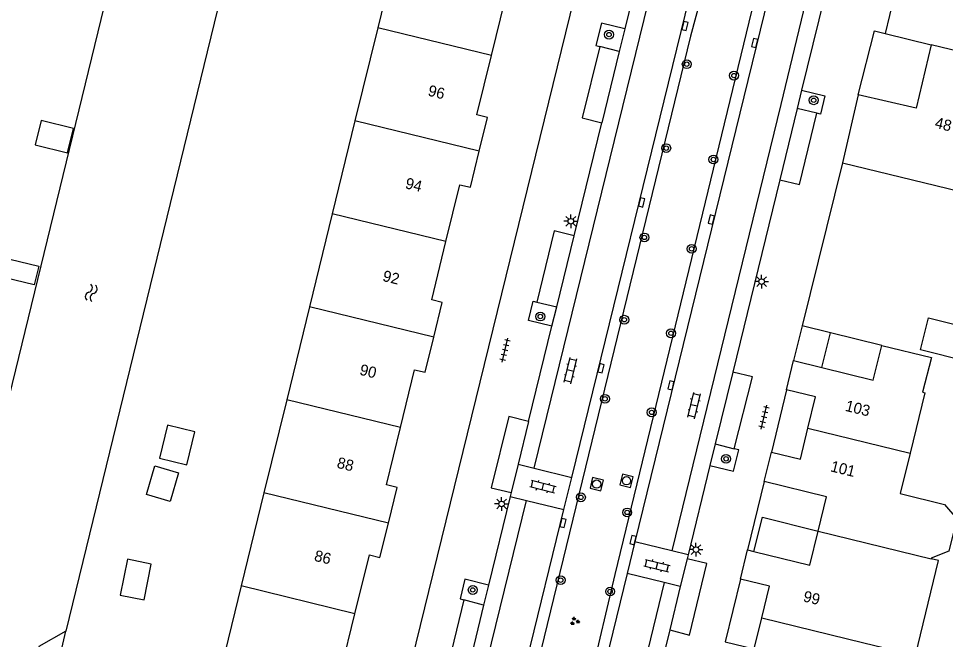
# Model space of a CAD drawing. Extents: x 128000 to 131008, y 398996 to 402500.
# Drawn here: x 128238.6 to 128322.4, y 399538.7 to 399594.8 of the extents above; entities that cross this region are included whole.
import ezdxf

# ---------------------------------------------------------------- set-up
doc = ezdxf.new("R2010")
doc.units = 0
for name, color, linetype in [('gg-afsc-muur', 7, 'Continuous'), ('gg-anno-huisnummerreeks BGT', 7, 'Continuous'), ('gg-bbg-gedigitaliseerde bebouwing', 7, 'Continuous'), ('gg-bbg-gedigitaliseerde bijgebouw', 7, 'Continuous'), ('gg-bbg-hoofdgebouw', 7, 'Continuous'), ('gg-bbg-luifel en loopbrug', 7, 'Continuous'), ('gg-bbg-tussenscheiding', 7, 'Continuous'), ('gg-knt-verharding', 7, 'Continuous'), ('gg-knt-verharding nz', 7, 'Continuous'), ('gg-kntw-beschoeiing', 7, 'Continuous'), ('gt-grn-groengrens NZ', 7, 'Continuous'), ('gt-grn-vlakafsluiter', 7, 'Continuous'), ('gt-grn-weggrens', 7, 'Continuous'), ('gt-symb-boom', 7, 'Continuous'), ('gt-symb-groenvak', 7, 'Continuous'), ('gt-symb-klinker verharding', 7, 'Continuous'), ('gt-symb-kolk', 7, 'Continuous'), ('gt-symb-lichtmast', 7, 'Continuous'), ('gt-symb-rioolschacht', 7, 'Continuous'), ('gt-symb-tegel verharding', 7, 'Continuous'), ('gt-symb-watersymbool', 7, 'Continuous')]:
    doc.layers.add(name, color=color, linetype=linetype)

# ---------------------------------------------------------------- blocks, each defined once
blk = doc.blocks.new('gt0-BOOM')
at = {"layer": 'gt-symb-boom'}
for radius in [0.4, 0.2]:
    blk.add_circle((0, 0), radius, dxfattribs=at)
blk = doc.blocks.new('gt0-TEG1')
at = {"layer": 'gt-symb-tegel verharding'}
for p, q in [((-1.125, 0), (1.125, 0)), ((-0.9, -0.25), (-0.9, 0.25)), ((-0.45, -0.25), (-0.45, 0.25)), ((0, -0.25), (0, 0.25)), ((0.45, -0.25), (0.45, 0.25)), ((0.9, -0.25), (0.9, 0.25))]:
    blk.add_line(p, q, dxfattribs=at)
blk = doc.blocks.new('gt0-KL1')
at = {"layer": 'gt-symb-klinker verharding'}
for p, q in [((-1.15, 0.3), (1.15, 0.3)), ((-1, -0.3), (-1, 0.3)), ((-0.5, 0.3), (-0.5, 0.45)), ((0, -0.3), (0, 0.3)), ((0.5, 0.3), (0.5, 0.45)), ((1, -0.3), (1, 0.3)), ((-1.15, -0.3), (1.15, -0.3)), ((-0.5, -0.45), (-0.5, -0.3)), ((0.5, -0.45), (0.5, -0.3))]:
    blk.add_line(p, q, dxfattribs=at)
blk = doc.blocks.new('gt0-KOLK')
at = {"layer": 'gt-symb-kolk'}
blk.add_lwpolyline([(0, 0), (0.375, 0), (0.375, 0.4), (-0.375, 0.4), (-0.375, 0), (0, 0)], dxfattribs=at)
blk = doc.blocks.new('gt0-LMAST')
at = {"layer": 'gt-symb-lichtmast'}
for p, q in [((-0.182, 0.173), (-0.447, 0.438)), ((-0.005, 0.246), (-0.005, 0.621)), ((0.172, 0.173), (0.437, 0.438)), ((-0.255, -0.004), (-0.63, -0.004)), ((-0.182, -0.181), (-0.447, -0.446)), ((-0.005, -0.254), (-0.005, -0.629)), ((0.437, -0.446), (0.172, -0.181)), ((0.245, -0.004), (0.62, -0.004))]:
    blk.add_line(p, q, dxfattribs=at)
blk.add_circle((-0.005, -0.004), 0.25, dxfattribs=at)
blk = doc.blocks.new('gt0-RS')
at = {"layer": 'gt-symb-rioolschacht'}
blk.add_lwpolyline([(-0.5, -0.5), (0.5, -0.5), (0.5, 0.5), (-0.5, 0.5)], close=True, dxfattribs=at)
blk.add_circle((0, 0), 0.375, dxfattribs=at)
blk = doc.blocks.new('gt0-GRVAK')
at = {"layer": 'gt-symb-groenvak'}
for p, q in [((-0.11, 0.189), (-0.228, 0.24)), ((-0.182, 0.153), (0.088, 0.153)), ((-0.091, 0.211), (-0.156, 0.322)), ((-0.047, 0.214), (-0.047, 0.393)), ((-0.004, 0.211), (0.061, 0.322)), ((0.015, 0.189), (0.133, 0.24)), ((0.262, -0.052), (0.197, 0.059)), ((0.305, -0.049), (0.305, 0.13)), ((0.349, -0.052), (0.414, 0.059)), ((-0.245, -0.228), (-0.363, -0.177)), ((-0.318, -0.264), (-0.047, -0.264)), ((-0.226, -0.206), (-0.291, -0.095)), ((-0.183, -0.203), (-0.183, -0.024)), ((-0.139, -0.206), (-0.074, -0.095)), ((-0.12, -0.228), (-0.002, -0.177)), ((0.243, -0.074), (0.125, -0.023)), ((0.17, -0.11), (0.441, -0.11)), ((0.368, -0.074), (0.486, -0.023))]:
    blk.add_line(p, q, dxfattribs=at)
blk = doc.blocks.new('gt0-WA')
at = {"layer": 'gt-symb-watersymbool'}
for centre, start, end in [((-0.323, 0.022), 28.07249, 151.92751), ((0.427, 0.422), 208.07248, 331.92751), ((-0.323, -0.428), 28.07249, 151.92751), ((0.427, -0.028), 208.07248, 331.92751)]:
    blk.add_arc(centre, 0.425, start, end, dxfattribs=at)

msp = doc.modelspace()

# ---------------------------------------------------------------- linework, layer by layer
at = {"layer": 'gg-afsc-muur'}
for p in [(128313.05, 399581.74), (128311.979, 399566.392)]:
    msp.add_line(p, (128309.416, 399567.023), dxfattribs=at)
at = {"layer": 'gg-bbg-gedigitaliseerde bebouwing'}
for p, q in [((128313.05, 399581.74), (128323.609, 399579.172)), ((128319.162, 399555.511), (128318.273, 399551.867))]:
    msp.add_line(p, q, dxfattribs=at)
for points in [[(128321.09, 399564.15), (128320.299, 399561.021), (128320.494, 399560.973), (128319.162, 399555.511)], [(128318.273, 399551.867), (128322.272, 399550.886), (128323.393, 399549.581), (128322.678, 399546.667), (128321.08, 399546.03), (128321.068, 399545.982)], [(128318.482, 399537.541), (128319.668, 399537.254), (128321.741, 399545.819), (128321.068, 399545.982)]]:
    msp.add_lwpolyline(points, dxfattribs=at)
at = {"layer": 'gg-bbg-gedigitaliseerde bijgebouw'}
msp.add_line((128328.559, 399562.746), (128320.108, 399564.834), dxfattribs=at)
for points in [[(128240.694, 399585.539), (128240.156, 399583.342), (128243.078, 399582.627), (128243.616, 399584.823), (128240.694, 399585.539)], [(128237.859, 399573.029), (128240.481, 399572.387), (128240.072, 399570.716), (128237.45, 399571.358), (128237.859, 399573.029)], [(128320.108, 399564.834), (128320.825, 399567.738), (128329.297, 399565.645)], [(128252.109, 399558.047), (128251.374, 399555.061), (128253.842, 399554.454), (128254.576, 399557.441), (128252.109, 399558.047)], [(128250.949, 399554.376), (128253.104, 399553.748), (128252.347, 399551.149), (128250.192, 399551.777), (128250.949, 399554.376)]]:
    msp.add_lwpolyline(points, dxfattribs=at)
at = {"layer": 'gg-bbg-hoofdgebouw'}
for p, q in [((128271.083, 399593.923), (128269.028, 399585.526)), ((128323.7, 399591.75), (128321.06, 399592.39)), ((128314.48, 399587.88), (128313.05, 399581.74)), ((128269.028, 399585.526), (128266.973, 399577.129)), ((128266.973, 399577.129), (128264.918, 399568.733)), ((128264.918, 399568.733), (128262.863, 399560.337)), ((128316.62, 399565.25), (128321.09, 399564.15)), ((128308.01, 399561.24), (128308.64, 399563.88)), ((128308.64, 399563.88), (128311.18, 399563.252)), ((128262.863, 399560.337), (128260.809, 399551.941)), ((128305.99, 399552.95), (128306.64, 399555.61)), ((128260.809, 399551.941), (128258.754, 399543.545)), ((128303.84, 399544.15), (128304.48, 399546.79)), ((128304.48, 399546.79), (128305.063, 399546.647))]:
    msp.add_line(p, q, dxfattribs=at)
for points in [[(128281.358, 399591.406), (128282.6, 399596.47), (128283.55, 399596.24), (128284.36, 399599.57), (128273.14, 399602.33), (128271.083, 399593.923)], [(128321.06, 399592.39), (128319.72, 399586.66), (128314.48, 399587.88)], [(128280.255, 399582.776), (128281, 399585.83), (128280.05, 399586.07), (128281.358, 399591.406)], [(128277.244, 399574.614), (128278.5, 399579.75), (128279.46, 399579.52), (128280.255, 399582.776)], [(128276.153, 399565.982), (128276.92, 399569.12), (128275.96, 399569.36), (128277.244, 399574.614)], [(128273.132, 399557.822), (128274.41, 399563.05), (128275.38, 399562.82), (128276.153, 399565.982)], [(128311.18, 399563.252), (128315.84, 399562.1), (128316.62, 399565.25)], [(128309.943, 399557.782), (128310.63, 399560.61), (128308.01, 399561.24)], [(128272.046, 399549.188), (128272.84, 399552.42), (128271.87, 399552.66), (128273.132, 399557.822)], [(128306.64, 399555.61), (128309.26, 399554.97), (128309.943, 399557.782)], [(128310.865, 399548.468), (128311.63, 399551.57), (128305.99, 399552.95)], [(128269.031, 399541.028), (128270.33, 399546.34), (128271.29, 399546.11), (128272.046, 399549.188)], [(128305.063, 399546.647), (128310.11, 399545.41), (128310.865, 399548.468)], [(128305.762, 399540.666), (128306.46, 399543.51), (128303.84, 399544.15)], [(128258.754, 399543.545), (128256.7, 399535.151), (128267.94, 399532.39), (128268.75, 399535.71), (128267.79, 399535.95), (128269.031, 399541.028)], [(128302.45, 399538.49), (128305.07, 399537.85), (128305.762, 399540.666)]]:
    msp.add_lwpolyline(points, dxfattribs=at)
at = {"layer": 'gg-bbg-luifel en loopbrug'}
for p in [(128311.18, 399563.252), (128316.62, 399565.25)]:
    msp.add_line(p, (128311.979, 399566.392), dxfattribs=at)
for points in [[(128305.063, 399546.647), (128305.851, 399549.744), (128310.865, 399548.468)], [(128248.476, 399545.937), (128247.838, 399542.712), (128249.998, 399542.285), (128250.637, 399545.509), (128248.476, 399545.937)]]:
    msp.add_lwpolyline(points, dxfattribs=at)
at = {"layer": 'gg-bbg-tussenscheiding'}
for p, q in [((128281.358, 399591.406), (128271.083, 399593.923)), ((128280.255, 399582.776), (128269.028, 399585.526)), ((128277.244, 399574.614), (128266.973, 399577.129)), ((128276.153, 399565.982), (128264.918, 399568.733)), ((128273.132, 399557.822), (128262.863, 399560.337)), ((128309.943, 399557.782), (128319.162, 399555.511)), ((128272.046, 399549.188), (128260.809, 399551.941)), ((128310.865, 399548.468), (128321.068, 399545.982)), ((128269.031, 399541.028), (128258.754, 399543.545))]:
    msp.add_line(p, q, dxfattribs=at)
msp.add_lwpolyline([(128305.762, 399540.666), (128314.991, 399538.403), (128318.482, 399537.541)], dxfattribs=at)
at = {"layer": 'gg-knt-verharding'}
for p, q in [((128272.36, 399529.44), (128289.7, 399600.07)), ((128288.612, 399553.324), (128299.8, 399598.985)), ((128306.52, 399597.4), (128294.302, 399547.511)), ((128293.398, 399593.815), (128292.901, 399591.786)), ((128316.915, 399593.402), (128321.06, 399592.39)), ((128292.901, 399591.786), (128291.143, 399592.225)), ((128309.368, 399588.299), (128308.961, 399586.633)), ((128310.741, 399586.211), (128308.961, 399586.633)), ((128288.824, 399575.15), (128291.323, 399585.347)), ((128307.39, 399580.207), (128303.145, 399562.842)), ((128285.453, 399569.165), (128287.248, 399568.721)), ((128286.823, 399566.985), (128287.248, 399568.721)), ((128284.716, 399558.389), (128286.823, 399566.985)), ((128309.416, 399567.023), (128308.64, 399563.88)), ((128308.01, 399561.24), (128306.64, 399555.61)), ((128301.56, 399556.356), (128301.084, 399554.411)), ((128301.56, 399556.356), (128303.291, 399555.924)), ((128283.766, 399554.512), (128285.224, 399554.155)), ((128285.224, 399554.155), (128288.612, 399553.324)), ((128301.084, 399554.411), (128299.11, 399546.337)), ((128287.903, 399550.429), (128288.612, 399553.324)), ((128305.99, 399552.95), (128304.48, 399546.79)), ((128283.056, 399551.617), (128281.096, 399543.618)), ((128283.142, 399551.967), (128283.056, 399551.617)), ((128283.056, 399551.617), (128284.514, 399551.26)), ((128284.514, 399551.26), (128287.903, 399550.429)), ((128282.021, 399526.423), (128287.903, 399550.429)), ((128294.302, 399547.511), (128293.605, 399544.666)), ((128297.653, 399546.693), (128294.302, 399547.511)), ((128299.11, 399546.337), (128297.653, 399546.693)), ((128299.11, 399546.337), (128299.022, 399545.978)), ((128293.605, 399544.666), (128288.739, 399524.796)), ((128296.957, 399543.847), (128293.605, 399544.666)), ((128298.414, 399543.491), (128296.957, 399543.847)), ((128303.84, 399544.15), (128302.45, 399538.49)), ((128281.096, 399543.618), (128280.65, 399541.796)), ((128280.65, 399541.796), (128278.862, 399542.271)), ((128297.455, 399539.563), (128295.082, 399529.854))]:
    msp.add_line(p, q, dxfattribs=at)
for points in [[(128296.725, 399606.625), (128294.85, 399599.74), (128293.398, 399593.815)], [(128312.77, 399602.609), (128311.94, 399598.82), (128309.368, 399588.299)], [(128293.398, 399593.815), (128291.284, 399594.333), (128290.779, 399592.316), (128291.143, 399592.225)], [(128314.48, 399587.88), (128315.94, 399593.64), (128316.915, 399593.402)], [(128291.143, 399592.225), (128289.548, 399585.784), (128291.323, 399585.347)], [(128309.368, 399588.299), (128311.467, 399587.786), (128311.064, 399586.134), (128310.741, 399586.211)], [(128307.39, 399580.207), (128309.174, 399579.784), (128310.741, 399586.211)], [(128288.824, 399575.15), (128287.015, 399575.598), (128285.453, 399569.165)], [(128286.823, 399566.985), (128284.691, 399567.507), (128285.11, 399569.25), (128285.453, 399569.165)], [(128303.291, 399555.924), (128304.919, 399562.398), (128303.145, 399562.842)], [(128284.716, 399558.389), (128282.917, 399558.831), (128281.338, 399552.401), (128283.142, 399551.967)], [(128301.084, 399554.411), (128303.232, 399553.886), (128303.706, 399555.82), (128303.291, 399555.924)], [(128297.455, 399539.563), (128299.236, 399539.09), (128300.82, 399545.561), (128299.022, 399545.978)], [(128281.096, 399543.618), (128278.947, 399544.145), (128278.525, 399542.361), (128278.862, 399542.271)], [(128278.862, 399542.271), (128277.298, 399535.821), (128279.081, 399535.391)]]:
    msp.add_lwpolyline(points, dxfattribs=at)
at = {"layer": 'gg-knt-verharding nz'}
for p, q in [((128292.901, 399591.786), (128291.323, 399585.347)), ((128308.961, 399586.633), (128307.39, 399580.207)), ((128287.248, 399568.721), (128288.824, 399575.15)), ((128303.145, 399562.842), (128301.56, 399556.356)), ((128284.716, 399558.389), (128283.766, 399554.512)), ((128283.766, 399554.512), (128283.142, 399551.967)), ((128277.987, 399524.623), (128284.514, 399551.26)), ((128299.022, 399545.978), (128298.414, 399543.491)), ((128296.957, 399543.847), (128291.468, 399521.386)), ((128298.414, 399543.491), (128297.455, 399539.563)), ((128280.65, 399541.796), (128279.081, 399535.391))]:
    msp.add_line(p, q, dxfattribs=at)
for points in [[(128285.224, 399554.155), (128296.302, 399599.364), (128300.035, 399613.816)], [(128313.185, 399610.893), (128312.43, 399607.888), (128311.338, 399603.001), (128307.503, 399586.986), (128297.653, 399546.693)]]:
    msp.add_lwpolyline(points, dxfattribs=at)
at = {"layer": 'gg-kntw-beschoeiing'}
for points in [[(128250.37, 399602.43), (128247.53, 399600.63), (128233.46, 399543.031)], [(128254.96, 399601.281), (128255.48, 399601.17), (128257.21, 399598.061), (128242.93, 399539.45)], [(128242.93, 399539.45), (128240.48, 399538.07), (128240.256, 399537.128)]]:
    msp.add_lwpolyline(points, dxfattribs=at)
at = {"layer": 'gt-grn-groengrens NZ'}
msp.add_lwpolyline([(128283.216, 399527.076), (128288.132, 399525.906), (128292.517, 399544.555), (128305.616, 399598.543), (128304.92, 399599.693), (128304.231, 399600.038), (128302.853, 399600.038), (128301.819, 399599.779), (128300.958, 399599.176), (128299.323, 399593.157), (128283.216, 399527.076)], dxfattribs=at)
at = {"layer": 'gt-grn-vlakafsluiter'}
msp.add_lwpolyline([(128245.593, 399535.987), (128242.32, 399536.82), (128242.93, 399539.45)], dxfattribs=at)
at = {"layer": 'gt-grn-weggrens'}
msp.add_line((128318.78, 399601.14), (128316.915, 399593.402), dxfattribs=at)

# ---------------------------------------------------------------- block references
at = {"layer": 'gt-symb-boom'}
for p in [(128291.975, 399593.305), (128310.459, 399587.38), (128285.769, 399567.854), (128302.545, 399555.011), (128279.668, 399543.171)]:
    msp.add_blockref('gt0-BOOM', p, dxfattribs=at)
for p, rotation in [((128298.996, 399590.633), -103.71646932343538), ((128303.256, 399589.606), -103.71646932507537), ((128297.143, 399583.057), -103.71646932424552), ((128301.403, 399582.03), -103.71646932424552), ((128295.172, 399574.994), -103.71646932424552), ((128299.432, 399573.967), -103.71646932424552), ((128293.355, 399567.563), -103.71646932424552), ((128297.568, 399566.342), -103.71646932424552), ((128291.61, 399560.423), -103.71646932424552), ((128295.822, 399559.202), -103.71646932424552), ((128289.437, 399551.535), -103.71646932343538), ((128293.614, 399550.168), -103.71646932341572), ((128287.608, 399544.055), -103.71646932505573), ((128292.074, 399543.029), -103.71646932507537)]:
    msp.add_blockref('gt0-BOOM', p, dxfattribs=dict(at, rotation=rotation))
at = {"layer": 'gt-symb-groenvak'}
msp.add_blockref('gt0-GRVAK', (128288.869, 399540.343), dxfattribs=at)
at = {"layer": 'gt-symb-klinker verharding'}
for p, rotation in [((128288.495, 399562.977), 76.35276166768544), ((128299.666, 399559.821), 76.35276166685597), ((128286.004, 399552.509), -14.008443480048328), ((128296.303, 399545.369), -13.702889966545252)]:
    msp.add_blockref('gt0-KL1', p, dxfattribs=dict(at, rotation=rotation))
at = {"layer": 'gt-symb-kolk'}
for p, rotation in [((128299.019, 399594.033), 76.22785456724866), ((128305.318, 399592.491), 76.22785456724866), ((128295.115, 399578.106), 76.22785456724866), ((128301.415, 399576.562), 76.2278545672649), ((128291.453, 399563.144), 76.22785456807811), ((128297.754, 399561.605), 76.22785456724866), ((128288.022, 399549.159), 76.22785456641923), ((128294.328, 399547.622), 76.2278545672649)]:
    msp.add_blockref('gt0-KOLK', p, dxfattribs=dict(at, rotation=rotation))
at = {"layer": 'gt-symb-lichtmast'}
for p in [(128288.53, 399576.458), (128305.759, 399571.012), (128282.277, 399550.94), (128299.832, 399546.817)]:
    msp.add_blockref('gt0-LMAST', p, dxfattribs=at)
at = {"layer": 'gt-symb-rioolschacht'}
for p, rotation in [((128290.862, 399552.723), -13.591560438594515), ((128293.554, 399553.026), -13.59156043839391)]:
    msp.add_blockref('gt0-RS', p, dxfattribs=dict(at, rotation=rotation))
at = {"layer": 'gt-symb-tegel verharding'}
for p, rotation in [((128282.584, 399564.818), 76.35276166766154), ((128305.974, 399558.768), 76.35276166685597)]:
    msp.add_blockref('gt0-TEG1', p, dxfattribs=dict(at, rotation=rotation))
at = {"layer": 'gt-symb-watersymbool', "rotation": 76.29711003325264}
msp.add_blockref('gt0-WA', (128245.198, 399569.946), dxfattribs=at)

# ---------------------------------------------------------------- texts
at = {"layer": 'gg-anno-huisnummerreeks BGT'}
for s, rotation, p in [('96', 346.2, (128275.557, 399587.808)), ('48', 346.3, (128321.335, 399584.909)), ('94', 346.2, (128273.507, 399579.444)), ('92', 346.3, (128271.462, 399571.079)), ('90', 346.3, (128269.386, 399562.615)), ('103', 346.3, (128313.242, 399559.352)), ('88', 346.3, (128267.333, 399554.218)), ('101', 346.3, (128311.915, 399553.891)), ('86', 346.2, (128265.285, 399545.821)), ('99', 346.2, (128309.445, 399542.152))]:
    msp.add_text(s, height=1, rotation=rotation, dxfattribs=at).set_placement(p)

doc.saveas('drawing.dxf')
